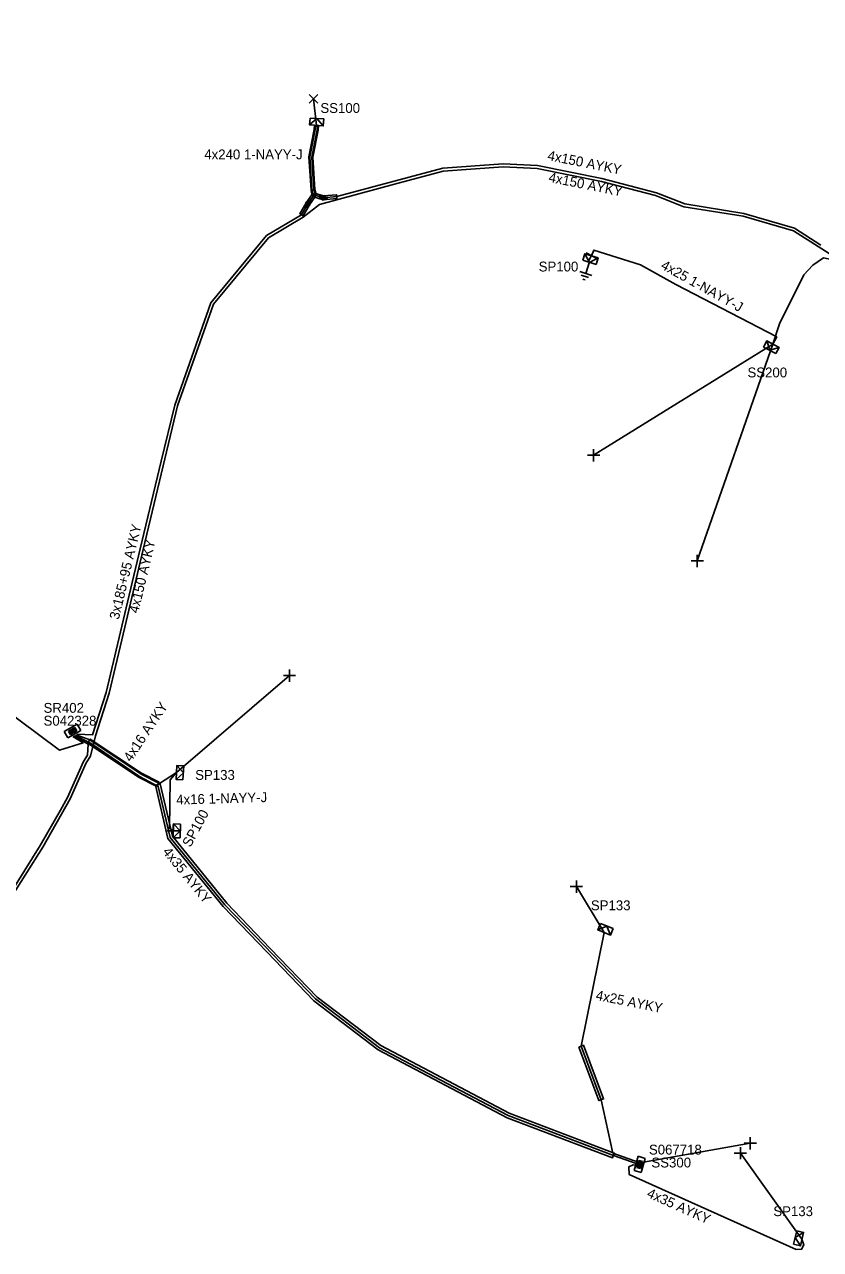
# Model space of a CAD drawing. Extents: x -748492 to -735633, y -1146251 to -1139940.
# Drawn here: x -736925.2 to -736844.5, y -1144925.6 to -1144801.5 of the extents above; entities that cross this region are included whole.
import ezdxf

# ---------------------------------------------------------------- set-up
doc = ezdxf.new("R2010")
doc.units = 0
for name, color, linetype in [('Vrstva 1', 7, 'Continuous'), ('Vrstva 14', 7, 'Continuous'), ('Vrstva 15', 7, 'Continuous'), ('Vrstva 19', 7, 'Continuous'), ('Vrstva 20', 7, 'Continuous'), ('Vrstva 28', 7, 'Continuous'), ('Vrstva 29', 7, 'Continuous'), ('Vrstva 30', 7, 'Continuous'), ('Vrstva 31', 7, 'Continuous'), ('Vrstva 33', 7, 'Continuous'), ('Vrstva 34', 7, 'Continuous'), ('Vrstva 4', 7, 'Continuous'), ('Vrstva 5', 7, 'Continuous'), ('Vrstva 52', 7, 'Continuous'), ('Vrstva 54', 7, 'Continuous'), ('Vrstva 59', 7, 'Continuous'), ('Vrstva 6', 7, 'Continuous'), ('Vrstva 8', 7, 'Continuous'), ('Vrstva 9', 7, 'Continuous')]:
    doc.layers.add(name, color=color, linetype=linetype)

# ---------------------------------------------------------------- blocks, each defined once
blk = doc.blocks.new('NN870')
at = {"layer": 'Vrstva 4'}
for points in [[(0, -0.25), (0.5, 0), (0, 0.25), (-0.5, 0), (0, -0.25)], [(0.37, 0), (0, 0.19), (-0.36, 0), (0, -0.19), (0.37, 0)], [(0.24, 0), (0, 0.12), (-0.25, 0), (0, -0.12), (0.24, 0)], [(0.12, 0), (0, 0.06), (-0.13, 0), (0, -0.06), (0.12, 0)]]:
    blk.add_lwpolyline(points, dxfattribs=at)
blk = doc.blocks.new('NN800')
at = {"layer": 'Vrstva 1'}
for points in [[(-0.44, 0.44), (0.44, -0.44)], [(-0.44, -0.44), (0.44, 0.44)]]:
    blk.add_lwpolyline(points, dxfattribs=at)
blk = doc.blocks.new('NN620')
at = {"layer": 'Vrstva 8'}
for points in [[(0.75, 0), (-0.75, 0)], [(-0.75, 0), (-0.75, -0.75)], [(0.75, -0.75), (0.75, 0)], [(-0.75, -0.75), (0.75, -0.75)], [(0.37, -0.18), (-0.38, -0.18)], [(-0.38, -0.18), (-0.38, -0.56)], [(-0.38, -0.56), (0.37, -0.56)], [(0.32, -0.23), (-0.33, -0.23)], [(-0.33, -0.23), (-0.33, -0.51)], [(-0.33, -0.51), (0.32, -0.51)], [(0.27, -0.27), (-0.28, -0.27)], [(-0.28, -0.27), (-0.28, -0.46)], [(-0.28, -0.46), (0.27, -0.46)], [(0.23, -0.32), (-0.23, -0.32)], [(-0.23, -0.32), (-0.23, -0.42)], [(-0.23, -0.42), (0.23, -0.42)], [(-0.19, -0.37), (0.19, -0.37)], [(0.23, -0.42), (0.23, -0.32)], [(0.27, -0.46), (0.27, -0.27)], [(0.32, -0.51), (0.32, -0.23)], [(0.37, -0.56), (0.37, -0.18)]]:
    blk.add_lwpolyline(points, dxfattribs=at)
blk = doc.blocks.new('NN630')
at = {"layer": 'Vrstva 9'}
for points in [[(0, -0.7), (-0.7, 0)], [(-0.7, -0.7), (-0.7, 0), (0.7, 0), (0.7, -0.7)], [(-0.7, -0.7), (0.7, -0.7)], [(0, -0.7), (0.7, 0)]]:
    blk.add_lwpolyline(points, dxfattribs=at)
blk = doc.blocks.new('NN810')
at = {"layer": 'Vrstva 14'}
for points in [[(0, -0.64), (0, -1.89)], [(0.63, -1.89), (-0.62, -1.89)], [(0.39, -2.2), (-0.4, -2.2)], [(0, -2.52), (-0.12, -2.52)], [(0.14, -2.52), (0, -2.52)]]:
    blk.add_lwpolyline(points, dxfattribs=at)

msp = doc.modelspace()

# ---------------------------------------------------------------- linework, layer by layer
at = {"layer": 'Vrstva 20'}
for points in [[(-736895.38, -1144811.78), (-736895.42, -1144812.23), (-736895.95, -1144814.98), (-736895.73, -1144818.29), (-736896.13, -1144818.31), (-736896.35, -1144814.96), (-736895.82, -1144812.17), (-736895.78, -1144811.74)], [(-736895.66, -1144818.92), (-736896.27, -1144819.81), (-736896.93, -1144820.91), (-736897.27, -1144820.71), (-736896.61, -1144819.59), (-736895.98, -1144818.7)], [(-736895.73, -1144818.26), (-736895.62, -1144818.77), (-736896.02, -1144818.85), (-736896.13, -1144818.34)], [(-736895.76, -1144818.62), (-736894.87, -1144818.89), (-736893.54, -1144818.78), (-736893.5, -1144819.18), (-736894.91, -1144819.29), (-736895.88, -1144819)], [(-736911.76, -1144878.75), (-736913.55, -1144877.81), (-736918.77, -1144874.35), (-736918.49, -1144873.93), (-736913.29, -1144877.38), (-736911.52, -1144878.31)], [(-736911.88, -1144878.59), (-736911.4, -1144878.47), (-736910.16, -1144883.78), (-736904.66, -1144890.55), (-736900.26, -1144895.14), (-736895.5, -1144900.06), (-736889.06, -1144904.99), (-736876.06, -1144911.83), (-736865.41, -1144915.88), (-736865.59, -1144916.34), (-736876.26, -1144912.29), (-736889.33, -1144905.41), (-736895.84, -1144900.44), (-736900.62, -1144895.49), (-736905.04, -1144890.89), (-736910.62, -1144884)], [(-736868.99, -1144905.13), (-736868.53, -1144904.95), (-736866.5, -1144910.38), (-736866.96, -1144910.56)]]:
    msp.add_lwpolyline(points, close=True, dxfattribs=at)
at = {"layer": 'Vrstva 5'}
for points in [[(-736814.84, -1144801.54), (-736813.96, -1144803.98), (-736814.12, -1144805.39), (-736815.1, -1144807.01), (-736816.24, -1144808.65), (-736817.05, -1144810.95), (-736817.59, -1144813.57), (-736819.93, -1144818.96), (-736820.89, -1144824.78), (-736821.52, -1144826.58), (-736822.74, -1144827.88), (-736824.11, -1144829.72), (-736824.95, -1144830.1), (-736830.27, -1144828.73), (-736836.75, -1144826.8), (-736844.22, -1144825.19), (-736845.29, -1144825.93), (-736846.21, -1144826.91), (-736848.67, -1144831.87), (-736849.34, -1144833.92)], [(-736894.89, -1144819.09), (-736895.71, -1144818.84), (-736895.83, -1144818.29), (-736896.05, -1144814.98), (-736895.52, -1144812.21), (-736895.5, -1144811.93), (-736895.58, -1144811.76), (-736895.7, -1144811.92), (-736895.72, -1144812.19), (-736896.25, -1144814.96), (-736896.03, -1144818.31), (-736895.9, -1144818.92), (-736896.44, -1144819.7)], [(-736927.44, -1144891.48), (-736925.09, -1144887.72), (-736923.3, -1144884.88), (-736920.53, -1144880), (-736918.91, -1144876.33), (-736918.46, -1144875.67), (-736917.97, -1144873.59), (-736916.58, -1144869.29), (-736915.3, -1144863.87), (-736913.12, -1144854.71), (-736909.64, -1144840.18), (-736906.02, -1144829.87), (-736900.43, -1144823.15), (-736896.93, -1144821.07), (-736895.26, -1144819.76), (-736887.68, -1144817.7), (-736882.73, -1144816.41), (-736876.65, -1144815.95), (-736873.23, -1144816.14), (-736866.72, -1144817.45), (-736861.25, -1144818.86), (-736858.35, -1144820.02), (-736852.36, -1144820.97), (-736847.27, -1144822.45), (-736842.27, -1144825.62)], [(-736844.48, -1144823.9), (-736847.15, -1144822.17), (-736852.3, -1144820.67), (-736858.27, -1144819.72), (-736861.15, -1144818.58), (-736866.66, -1144817.15), (-736873.19, -1144815.84), (-736876.65, -1144815.65), (-736882.77, -1144816.11), (-736893.52, -1144818.98), (-736894.89, -1144819.09)], [(-736896.44, -1144819.7), (-736897.1, -1144820.81), (-736900.63, -1144822.93), (-736906.28, -1144829.73), (-736909.92, -1144840.1), (-736911.31, -1144845.78), (-736913.42, -1144854.65), (-736914.54, -1144859.34), (-736916.87, -1144869.21), (-736918.25, -1144873.49), (-736919.81, -1144873.43)], [(-736933.7, -1144864.52), (-736934.04, -1144865.07), (-736934.19, -1144865.71), (-736931.73, -1144867.53), (-736921.6, -1144875.04), (-736919.22, -1144874.32), (-736920.26, -1144873.68)], [(-736931.98, -1144898.17), (-736923.56, -1144884.72), (-736921.5, -1144881.12), (-736920.79, -1144879.86), (-736919.17, -1144876.19), (-736918.76, -1144875.57), (-736918.71, -1144874.43), (-736920.15, -1144873.61)], [(-736920.03, -1144873.57), (-736918.41, -1144874.39), (-736913.5, -1144877.73), (-736911.6, -1144878.72), (-736910.39, -1144883.89), (-736904.85, -1144890.72), (-736900.88, -1144894.85), (-736895.67, -1144900.25), (-736889.19, -1144905.2), (-736882.97, -1144908.49), (-736876.16, -1144912.06), (-736865.5, -1144916.11), (-736863.2, -1144916.92)]]:
    msp.add_lwpolyline(points, dxfattribs=at)
at = {"layer": 'Vrstva 52'}
for points in [[(-736849.34, -1144833.92), (-736848.95, -1144833.19), (-736859.16, -1144827.89), (-736862.76, -1144825.89), (-736867.49, -1144824.39), (-736867.72, -1144824.97)], [(-736919.92, -1144873.49), (-736918.55, -1144874.02), (-736913.34, -1144877.47), (-736911.49, -1144878.44), (-736909.76, -1144877.31)], [(-736909.76, -1144877.31), (-736910.41, -1144878.05), (-736910.48, -1144882.96), (-736910.08, -1144883.23)], [(-736863.12, -1144916.74), (-736863.47, -1144916.62), (-736865.55, -1144915.88), (-736866.73, -1144910.47), (-736868.76, -1144905.04), (-736866.43, -1144893.52)], [(-736863.25, -1144917.08), (-736863.49, -1144917.06), (-736863.95, -1144917.28), (-736863.91, -1144918.04), (-736847, -1144925.64), (-736846.43, -1144925.61), (-736846.22, -1144925.18), (-736846.4, -1144924.59)]]:
    msp.add_lwpolyline(points, dxfattribs=at)
at = {"layer": 'Vrstva 59'}
for points in [[(-736895.58, -1144811.76), (-736895.87, -1144809.06)], [(-736849.34, -1144833.92), (-736867.5, -1144845.18)], [(-736849.34, -1144833.92), (-736857, -1144855.88)], [(-736909.76, -1144877.31), (-736898.31, -1144867.5)], [(-736866.43, -1144893.52), (-736869.25, -1144888.88)], [(-736862.46, -1144916.79), (-736851.63, -1144914.88)], [(-736846.4, -1144924.59), (-736852.63, -1144915.88)]]:
    msp.add_lwpolyline(points, dxfattribs=at)

# ---------------------------------------------------------------- block references
at = {"layer": 'Vrstva 15', "rotation": -17.891844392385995}
msp.add_blockref('NN810', (-736867.72, -1144824.97), dxfattribs=at)
at = {"layer": 'Vrstva 19'}
for p, rotation in [((-736896.44, -1144819.7), 55.13780385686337), ((-736894.89, -1144819.09), 161.94322386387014)]:
    msp.add_blockref('NN870', p, dxfattribs=dict(at, rotation=rotation))
at = {"layer": 'Vrstva 28'}
for p, rotation in [((-736920.1, -1144873.44), -150.66816102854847), ((-736863.2, -1144916.92), 73.96325274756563)]:
    msp.add_blockref('NN620', p, dxfattribs=dict(at, rotation=rotation))
at = {"layer": 'Vrstva 31'}
for p, rotation in [((-736895.58, -1144811.76), 176.07703498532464), ((-736867.72, -1144824.97), -17.374174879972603), ((-736849.34, -1144833.92), -27.65834993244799), ((-736909.76, -1144877.31), 86.8655888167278), ((-736910.08, -1144883.22), 88.4995472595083), ((-736866.43, -1144893.52), 158.03352497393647), ((-736846.4, -1144924.59), -103.12463616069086)]:
    msp.add_blockref('NN630', p, dxfattribs=dict(at, rotation=rotation))
at = {"layer": 'Vrstva 34'}
msp.add_blockref('NN800', (-736895.87, -1144809.06), dxfattribs=at)
for p, rotation in [((-736867.72, -1144824.97), -72.31158891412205), ((-736867.5, -1144845.18), 45), ((-736857, -1144855.88), 45), ((-736898.31, -1144867.5), 45), ((-736910.08, -1144883.23), 45), ((-736869.25, -1144888.88), 45), ((-736851.63, -1144914.88), 45), ((-736852.63, -1144915.88), 45)]:
    msp.add_blockref('NN800', p, dxfattribs=dict(at, rotation=rotation))

# ---------------------------------------------------------------- texts
at = {"layer": 'Vrstva 29'}
for s, p in [('S042328', (-736923.22, -1144872.57)), ('S067718', (-736861.9, -1144916.02))]:
    msp.add_text(s, height=1, dxfattribs=at).set_placement(p)
at = {"layer": 'Vrstva 30'}
for s, p in [('SR402', (-736923.22, -1144871.27)), ('SS300', (-736861.65, -1144917.33))]:
    msp.add_text(s, height=1, dxfattribs=at).set_placement(p)
at = {"layer": 'Vrstva 33'}
for s, p in [('SS100', (-736895.18, -1144810.5)), ('SP100', (-736873.07, -1144826.56)), ('SS200', (-736851.92, -1144837.29)), ('SP133', (-736907.86, -1144878.06)), ('SP133', (-736867.78, -1144891.27)), ('SP133', (-736849.3, -1144922.26))]:
    msp.add_text(s, height=1, dxfattribs=at).set_placement(p)
msp.add_text('SP100', height=1, rotation=61.699, dxfattribs=at).set_placement((-736908.35, -1144884.96))
at = {"layer": 'Vrstva 54'}
for s, rotation, p in [('4x25 1-NAYY-J', 330.945, (-736860.78, -1144826.22)), ('4x16 AYKY', 56.407, (-736914.37, -1144876.31)), ('4x16 1-NAYY-J', 1.62, (-736909.77, -1144880.57)), ('4x25 AYKY', 348.566, (-736867.34, -1144900.33)), ('4x35 AYKY', 335.799, (-736862.19, -1144920.29))]:
    msp.add_text(s, height=1, rotation=rotation, dxfattribs=at).set_placement(p)
at = {"layer": 'Vrstva 6'}
msp.add_text('4x240 1-NAYY-J', height=1, dxfattribs=at).set_placement((-736906.94, -1144815.2))
for s, rotation, p in [('4x150 AYKY', 348.64, (-736872.23, -1144815.26)), ('4x150 AYKY', 348.639, (-736872.12, -1144817.47)), ('3x185+95 AYKY', 76.502, (-736915.6, -1144861.88)), ('4x150 AYKY', 76.63, (-736913.63, -1144861.24)), ('4x35 AYKY', 309.046, (-736911.22, -1144885.37))]:
    msp.add_text(s, height=1, rotation=rotation, dxfattribs=at).set_placement(p)

doc.saveas('drawing.dxf')
